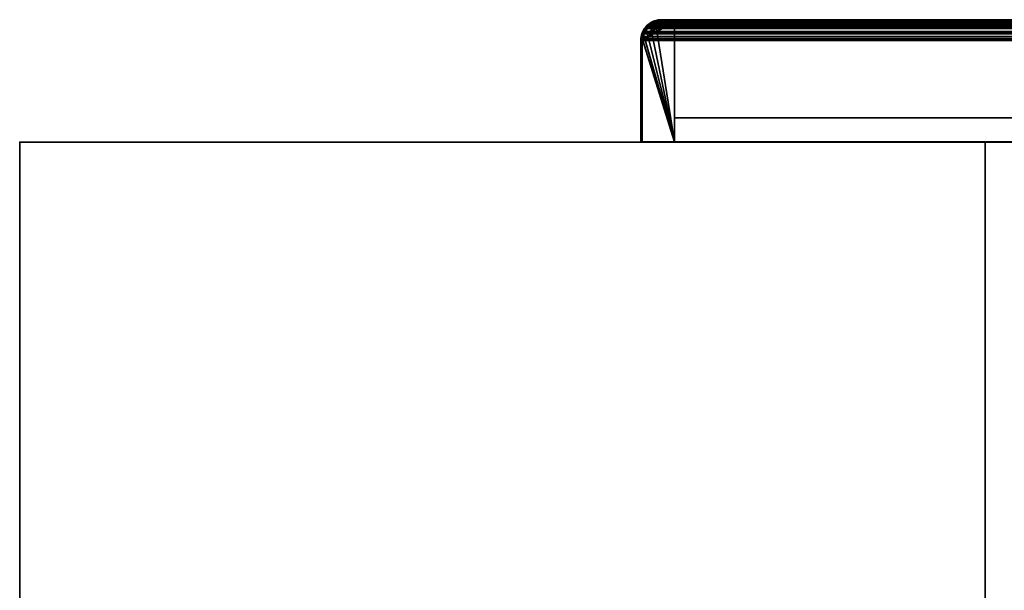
# Model space of a CAD drawing. Header units: millimetres. Extents: x -490 to 6690, y -115 to 152.
# Tile 742 of 1056: x 3856 to 4009, y 64 to 152. Entities that reach past the tile are written whole.
import ezdxf

# ---------------------------------------------------------------- set-up
doc = ezdxf.new("R2010")
doc.units = ezdxf.units.MM
doc.layers.add('152', color=253, linetype='Continuous')

# ---------------------------------------------------------------- blocks, each defined once
blk = doc.blocks.new('UG_SURFACE_004')
at = {"layer": '152', "color": 252, "linetype": 'Continuous', "lineweight": 35}
for points in [[(3856, -6.2, -7.5), (3856, 133.2, -7.5), (4006, 133.2, -7.5), (4006, -6.2, -7.5)], [(3856, 133.2, 2202.5), (5144, 133.2, 2202.5), (4994, 133.2, 2052.5), (4006, 133.2, 2052.5)], [(4006, 133.2, 2052.5), (4006, 133.2, -7.5), (3856, 133.2, -7.5), (3856, 133.2, 2202.5)], [(3856, -6.2, 2202.5), (3856, 133.2, 2202.5), (3856, 133.2, -7.5), (3856, -6.2, -7.5)], [(5144, -6.2, 2202.5), (5144, 133.2, 2202.5), (3856, 133.2, 2202.5), (3856, -6.2, 2202.5)], [(4006, -6.2, 2052.5), (4006, 133.2, 2052.5), (4994, 133.2, 2052.5), (4994, -6.2, 2052.5)], [(4006, -6.2, -7.5), (4006, 133.2, -7.5), (4006, 133.2, 2052.5), (4006, -6.2, 2052.5)]]:
    blk.add_3dface(points, dxfattribs=at)
blk = doc.blocks.new('UG_SURFACE_312')
at = {"layer": '152', "color": 14, "linetype": 'Continuous', "lineweight": 35}
for points in [[(3957.75, 152, -7.5), (3957.75, 133.25, -7.5), (3952.75, 133.25, -7.5), (3952.75, 149, -7.5)], [(3952.75, 149, -7.5), (3952.79, 149.18, -7.5), (3957.75, 152, -7.5)], [(3952.79, 149.18, -7.5), (3952.94, 149.97, -7.5), (3957.75, 152, -7.5)], [(3957.75, 152, -7.5), (3952.94, 149.97, -7.5), (3952.98, 150.15, -7.5), (3953.38, 150.75, -7.5)], [(3954.8, 151.81, -7.5), (3955.75, 152, -7.5), (3957.75, 152, -7.5), (3953.38, 150.75, -7.5)], [(3954, 151.37, -7.5), (3954.6, 151.77, -7.5), (3954.8, 151.81, -7.5), (3953.38, 150.75, -7.5)], [(3957.75, 133.25, 2095.75), (3954.81, 151.75, 2098.69), (3954.27, 151.61, 2099.23), (3953.99, 151.35, 2099.51)], [(3954, 151.37, -7.5), (3953.99, 151.35, 2099.51), (3954.27, 151.61, 2099.23)], [(3954.81, 151.75, 2098.69), (3954.6, 151.77, -7.5), (3954, 151.37, -7.5)], [(3954, 151.37, -7.5), (3954.27, 151.61, 2099.23), (3954.81, 151.75, 2098.69)], [(3954.81, 151.75, 2098.69), (3954.8, 151.81, -7.5), (3954.6, 151.77, -7.5)], [(3954.8, 151.81, -7.5), (3954.81, 151.75, 2098.69), (3955.75, 152, 2097.75)], [(3955.75, 152, 2097.75), (3955.75, 152, -7.5), (3954.8, 151.81, -7.5)], [(3957.75, 133.25, 2095.75), (3957.75, 152, 2095.75), (3955.75, 152, 2097.75), (3954.81, 151.75, 2098.69)], [(3957.75, 152, 2095.75), (3957.75, 152, -7.5), (3955.75, 152, -7.5), (3955.75, 152, 2097.75)], [(3957.75, 133.25, 2095.75), (3957.75, 133.25, -7.5), (3957.75, 152, -7.5), (3957.75, 152, 2095.75)], [(3957.75, 133.25, 2095.75), (3952.93, 149.96, 2100.57), (3952.85, 149.78, 2100.65), (3952.77, 149.18, 2100.73)], [(3952.93, 149.96, 2100.57), (3952.94, 149.97, -7.5), (3952.79, 149.18, -7.5)], [(3952.79, 149.18, -7.5), (3952.85, 149.78, 2100.65), (3952.93, 149.96, 2100.57)], [(3953.35, 150.76, 2100.15), (3953.26, 150.67, 2100.24), (3952.93, 149.96, 2100.57), (3957.75, 133.25, 2095.75)], [(3952.98, 150.15, -7.5), (3952.93, 149.96, 2100.57), (3953.26, 150.67, 2100.24)], [(3952.98, 150.15, -7.5), (3952.94, 149.97, -7.5), (3952.93, 149.96, 2100.57)], [(3952.98, 150.15, -7.5), (3953.26, 150.67, 2100.24), (3953.35, 150.76, 2100.15)], [(3953.35, 150.76, 2100.15), (3953.38, 150.75, -7.5), (3952.98, 150.15, -7.5)], [(3953.99, 151.35, 2099.51), (3953.35, 150.76, 2100.15), (3957.75, 133.25, 2095.75)], [(3953.38, 150.75, -7.5), (3953.35, 150.76, 2100.15), (3953.99, 151.35, 2099.51)], [(3953.38, 150.75, -7.5), (3953.63, 151.12, -7.5), (3954, 151.37, -7.5)], [(3953.99, 151.35, 2099.51), (3953.63, 151.12, -7.5), (3953.38, 150.75, -7.5)], [(3953.99, 151.35, 2099.51), (3954, 151.37, -7.5), (3953.63, 151.12, -7.5)], [(3952.77, 149.18, 2100.73), (3952.75, 149, 2100.75), (3952.75, 133.25, 2100.75), (3957.75, 133.25, 2095.75)], [(3952.75, 149, -7.5), (3952.75, 149, 2100.75), (3952.77, 149.18, 2100.73)], [(3952.77, 149.18, 2100.73), (3952.79, 149.18, -7.5), (3952.75, 149, -7.5)], [(3952.75, 149, -7.5), (3952.75, 133.25, -7.5), (3952.75, 133.25, 2100.75), (3952.75, 149, 2100.75)], [(3952.79, 149.18, -7.5), (3952.77, 149.18, 2100.73), (3952.85, 149.78, 2100.65)], [(3952.75, 133.25, 2100.75), (3952.75, 133.25, -7.5), (3957.75, 133.25, -7.5), (3957.75, 133.25, 2095.75)]]:
    blk.add_3dface(points, dxfattribs=at)
blk = doc.blocks.new('UG_SURFACE_313')
at = {"layer": '152', "color": 7, "linetype": 'Continuous', "lineweight": 35}
for points in [[(3953.45, 151.3, -7.5), (3953.49, 151.22, 2100.01), (3954.15, 151.83, 2099.35)], [(3954.15, 151.83, 2099.35), (3953.91, 151.6, -7.5), (3953.45, 151.3, -7.5)], [(3953.45, 151.3, -7.5), (3953.91, 151.6, -7.5), (3954.05, 151.4, -7.5), (3953.63, 151.12, -7.5)], [(3954.15, 151.83, 2099.35), (3953.49, 151.22, 2100.01), (3953.73, 151.22, 2099.77), (3954.64, 151.77, 2098.86)], [(3954.64, 151.77, 2098.86), (3953.73, 151.22, 2099.77), (3954.05, 151.4, -7.5)], [(3954.51, 152.01, -7.5), (3953.91, 151.6, -7.5), (3954.15, 151.83, 2099.35)], [(3954.57, 151.76, -7.5), (3954.05, 151.4, -7.5), (3953.91, 151.6, -7.5), (3954.51, 152.01, -7.5)], [(3954.05, 151.4, -7.5), (3954.57, 151.76, -7.5), (3954.64, 151.77, 2098.86)], [(3954.51, 152.01, -7.5), (3954.15, 151.83, 2099.35), (3954.56, 151.94, 2098.94)], [(3954.64, 151.77, 2098.86), (3954.56, 151.94, 2098.94), (3954.15, 151.83, 2099.35)], [(3954.56, 151.94, 2098.94), (3954.56, 152.01, -7.5), (3954.51, 152.01, -7.5)], [(3954.64, 151.77, -7.5), (3954.57, 151.76, -7.5), (3954.51, 152.01, -7.5), (3954.56, 152.01, -7.5)], [(3954.77, 152.06, -7.5), (3954.56, 151.94, 2098.94), (3955.75, 152.25, 2097.75)], [(3955.75, 152.25, 2097.75), (3954.56, 151.94, 2098.94), (3954.74, 151.83, 2098.76), (3955.75, 152, 2097.75)], [(3954.77, 152.06, -7.5), (3954.56, 152.01, -7.5), (3954.56, 151.94, 2098.94)], [(3954.56, 152.01, -7.5), (3954.77, 152.06, -7.5), (3954.85, 151.81, -7.5), (3954.64, 151.77, -7.5)], [(3954.64, 151.77, 2098.86), (3954.74, 151.83, 2098.76), (3954.56, 151.94, 2098.94)], [(3954.57, 151.76, -7.5), (3954.64, 151.77, -7.5), (3954.64, 151.77, 2098.86)], [(3954.64, 151.77, -7.5), (3954.85, 151.81, -7.5), (3954.74, 151.83, 2098.76)], [(3954.74, 151.83, 2098.76), (3954.64, 151.77, 2098.86), (3954.64, 151.77, -7.5)], [(3955.75, 152, 2097.75), (3954.74, 151.83, 2098.76), (3954.85, 151.81, -7.5)], [(3955.75, 152.25, 2097.75), (3955.75, 152.25, -7.5), (3954.77, 152.06, -7.5)], [(3955.75, 152, -7.5), (3954.85, 151.81, -7.5), (3954.77, 152.06, -7.5), (3955.75, 152.25, -7.5)], [(3954.85, 151.81, -7.5), (3955.75, 152, -7.5), (3955.75, 152, 2097.75)], [(4029.75, 152.25, 2023.75), (4029.75, 152.25, -7.5), (3955.75, 152.25, -7.5), (3955.75, 152.25, 2097.75)], [(3955.75, 152.25, -7.5), (4029.75, 152.25, -7.5), (4029.75, 152, -7.5), (3955.75, 152, -7.5)], [(4029.75, 152.25, 2023.75), (3955.75, 152.25, 2097.75), (3955.75, 152, 2097.75), (4029.75, 152, 2023.75)], [(4029.75, 152, 2023.75), (3955.75, 152, 2097.75), (3955.75, 152, -7.5), (4029.75, 152, -7.5)], [(4030.86, 152.04, -7.5), (4029.75, 152.25, 2023.75), (4030.94, 151.95, 2022.56)], [(4030.86, 152.04, -7.5), (4029.93, 152.22, -7.5), (4029.75, 152.25, 2023.75)], [(4029.93, 152.22, -7.5), (4029.75, 152.25, -7.5), (4029.75, 152.25, 2023.75)], [(4029.91, 151.97, -7.5), (4029.75, 152, -7.5), (4029.75, 152.25, -7.5), (4029.93, 152.22, -7.5)], [(4029.75, 152, 2023.75), (4030.76, 151.83, 2022.74), (4030.94, 151.95, 2022.56), (4029.75, 152.25, 2023.75)], [(4029.75, 152, -7.5), (4029.91, 151.97, -7.5), (4030.85, 151.77, 2022.65)], [(4030.85, 151.77, 2022.65), (4030.76, 151.83, 2022.74), (4029.75, 152, -7.5)], [(4030.76, 151.83, 2022.74), (4029.75, 152, 2023.75), (4029.75, 152, -7.5)], [(4030.78, 151.8, -7.5), (4029.91, 151.97, -7.5), (4029.93, 152.22, -7.5), (4030.86, 152.04, -7.5)], [(4030.85, 151.77, 2022.65), (4029.91, 151.97, -7.5), (4030.78, 151.8, -7.5)], [(4030.94, 151.95, 2022.56), (4030.76, 151.83, 2022.74), (4030.85, 151.77, 2022.65)], [(4030.85, 151.79, -7.5), (4030.78, 151.8, -7.5), (4030.86, 152.04, -7.5), (4030.94, 152.03, -7.5)], [(4030.78, 151.8, -7.5), (4030.85, 151.79, -7.5), (4030.85, 151.77, 2022.65)], [(4030.85, 151.79, -7.5), (4030.94, 152.03, -7.5), (4030.95, 152.02, -7.5)], [(4030.95, 152.02, -7.5), (4031.69, 151.53, -7.5), (4031.55, 151.33, -7.5), (4030.85, 151.79, -7.5)], [(4030.85, 151.79, -7.5), (4030.85, 151.79, -7.5), (4030.95, 152.02, -7.5)], [(4031.31, 151.85, 2022.19), (4030.94, 151.95, 2022.56), (4030.85, 151.77, 2022.65)], [(4030.85, 151.77, 2022.65), (4031.77, 151.22, 2021.73), (4032.02, 151.23, 2021.48), (4031.31, 151.85, 2022.19)], [(4030.85, 151.79, -7.5), (4031.55, 151.33, -7.5), (4031.86, 151.1, 2021.64)], [(4031.86, 151.1, 2021.64), (4031.77, 151.22, 2021.73), (4030.85, 151.79, -7.5)], [(4030.85, 151.79, -7.5), (4030.85, 151.79, -7.5), (4030.85, 151.77, 2022.65)], [(4031.77, 151.22, 2021.73), (4030.85, 151.77, 2022.65), (4030.85, 151.79, -7.5)], [(4030.94, 151.95, 2022.56), (4030.94, 152.03, -7.5), (4030.86, 152.04, -7.5)], [(4030.94, 151.95, 2022.56), (4030.95, 152.02, -7.5), (4030.94, 152.03, -7.5)], [(4031.69, 151.53, -7.5), (4030.95, 152.02, -7.5), (4030.94, 151.95, 2022.56)], [(4031.69, 151.53, -7.5), (4030.94, 151.95, 2022.56), (4031.31, 151.85, 2022.19)], [(4031.31, 151.85, 2022.19), (4032.05, 151.3, -7.5), (4031.69, 151.53, -7.5)], [(4031.31, 151.85, 2022.19), (4032.02, 151.23, 2021.48), (4032.05, 151.3, -7.5)], [(4031.87, 151.12, -7.5), (4031.55, 151.33, -7.5), (4031.69, 151.53, -7.5), (4032.05, 151.3, -7.5)], [(3952.5, 149, 2101), (3952.72, 150.19, -7.5), (3952.71, 150.11, -7.5)], [(3952.72, 150.19, -7.5), (3952.5, 149, 2101), (3952.61, 149.85, 2100.89)], [(3952.71, 150.11, -7.5), (3952.53, 149.18, -7.5), (3952.5, 149, 2101)], [(3952.95, 150.03, -7.5), (3952.78, 149.16, -7.5), (3952.53, 149.18, -7.5), (3952.71, 150.11, -7.5)], [(3952.72, 150.19, -7.5), (3952.61, 149.85, 2100.89), (3952.76, 150.17, 2100.74)], [(3952.76, 150.17, 2100.74), (3952.61, 149.85, 2100.89), (3952.85, 149.79, 2100.65), (3952.97, 150.07, 2100.53)], [(3952.71, 150.11, -7.5), (3952.72, 150.19, -7.5), (3952.96, 150.1, -7.5), (3952.96, 150.08, -7.5)], [(3952.96, 150.08, -7.5), (3952.95, 150.03, -7.5), (3952.71, 150.11, -7.5)], [(3952.76, 150.17, 2100.74), (3952.73, 150.2, -7.5), (3952.72, 150.19, -7.5)], [(3952.96, 150.1, -7.5), (3952.72, 150.19, -7.5), (3952.73, 150.2, -7.5)], [(3953.05, 150.81, 2100.45), (3953.22, 150.95, -7.5), (3952.73, 150.2, -7.5)], [(3952.73, 150.2, -7.5), (3953.22, 150.95, -7.5), (3953.42, 150.8, -7.5), (3952.96, 150.1, -7.5)], [(3952.73, 150.2, -7.5), (3952.76, 150.17, 2100.74), (3953.05, 150.81, 2100.45)], [(3952.75, 149, -7.5), (3952.78, 149.16, -7.5), (3952.97, 150.07, 2100.53)], [(3952.97, 150.07, 2100.53), (3952.85, 149.79, 2100.65), (3952.75, 149, -7.5)], [(3952.97, 150.07, 2100.53), (3953.14, 150.47, 2100.36), (3953.05, 150.81, 2100.45), (3952.76, 150.17, 2100.74)], [(3952.97, 150.07, 2100.53), (3952.78, 149.16, -7.5), (3952.95, 150.03, -7.5)], [(3952.95, 150.03, -7.5), (3952.96, 150.08, -7.5), (3952.97, 150.07, 2100.53)], [(3953.63, 151.09, 2099.87), (3952.96, 150.1, -7.5), (3953.42, 150.8, -7.5)], [(3952.96, 150.08, -7.5), (3952.96, 150.1, -7.5), (3953.63, 151.09, 2099.87)], [(3953.63, 151.09, 2099.87), (3953.14, 150.47, 2100.36), (3952.96, 150.08, -7.5)], [(3953.14, 150.47, 2100.36), (3952.97, 150.07, 2100.53), (3952.96, 150.08, -7.5)], [(3953.22, 150.95, -7.5), (3953.05, 150.81, 2100.45), (3953.49, 151.22, 2100.01)], [(3953.49, 151.22, 2100.01), (3953.05, 150.81, 2100.45), (3953.14, 150.47, 2100.36), (3953.63, 151.09, 2099.87)], [(3953.49, 151.22, 2100.01), (3953.45, 151.3, -7.5), (3953.22, 150.95, -7.5)], [(3953.62, 151.11, -7.5), (3953.42, 150.8, -7.5), (3953.22, 150.95, -7.5), (3953.45, 151.3, -7.5)], [(3953.42, 150.8, -7.5), (3953.62, 151.11, -7.5), (3953.63, 151.09, 2099.87)], [(3953.45, 151.3, -7.5), (3953.63, 151.12, -7.5), (3953.62, 151.11, -7.5)], [(3953.63, 151.09, 2099.87), (3953.73, 151.22, 2099.77), (3953.49, 151.22, 2100.01)], [(3953.62, 151.11, -7.5), (3953.63, 151.12, -7.5), (3953.73, 151.22, 2099.77)], [(3953.73, 151.22, 2099.77), (3953.63, 151.09, 2099.87), (3953.62, 151.11, -7.5)], [(3953.63, 151.12, -7.5), (3954.05, 151.4, -7.5), (3953.73, 151.22, 2099.77)], [(4031.55, 151.33, -7.5), (4031.87, 151.12, -7.5), (4031.86, 151.1, 2021.64)], [(4032.02, 151.23, 2021.48), (4031.77, 151.22, 2021.73), (4031.86, 151.1, 2021.64)], [(4031.86, 151.1, 2021.64), (4032.36, 150.47, 2021.14), (4032.35, 150.95, 2021.15), (4032.02, 151.23, 2021.48)], [(4032.36, 150.47, 2021.14), (4031.86, 151.1, 2021.64), (4031.87, 151.12, -7.5)], [(4032.05, 151.3, -7.5), (4032.35, 150.84, -7.5), (4032.15, 150.7, -7.5), (4031.87, 151.12, -7.5)], [(4031.87, 151.12, -7.5), (4032.15, 150.7, -7.5), (4032.52, 150.09, 2020.98)], [(4032.52, 150.09, 2020.98), (4032.36, 150.47, 2021.14), (4031.87, 151.12, -7.5)], [(4032.35, 150.84, -7.5), (4032.05, 151.3, -7.5), (4032.02, 151.23, 2021.48)], [(4032.02, 151.23, 2021.48), (4032.76, 150.24, -7.5), (4032.35, 150.84, -7.5)], [(4032.76, 150.24, -7.5), (4032.02, 151.23, 2021.48), (4032.35, 150.95, 2021.15)], [(4032.51, 150.18, -7.5), (4032.15, 150.7, -7.5), (4032.35, 150.84, -7.5), (4032.76, 150.24, -7.5)], [(4032.15, 150.7, -7.5), (4032.51, 150.18, -7.5), (4032.52, 150.09, 2020.98)], [(4032.35, 150.95, 2021.15), (4032.76, 150.19, -7.5), (4032.76, 150.24, -7.5)], [(4032.35, 150.95, 2021.15), (4032.75, 150.18, 2020.75), (4032.76, 150.19, -7.5)], [(4032.75, 150.18, 2020.75), (4032.35, 150.95, 2021.15), (4032.36, 150.47, 2021.14), (4032.52, 150.09, 2020.98)], [(4032.52, 150.1, -7.5), (4032.51, 150.18, -7.5), (4032.76, 150.24, -7.5), (4032.76, 150.19, -7.5)], [(4032.51, 150.18, -7.5), (4032.52, 150.1, -7.5), (4032.52, 150.09, 2020.98)], [(4032.76, 150.19, -7.5), (4032.81, 149.98, -7.5), (4032.56, 149.9, -7.5), (4032.52, 150.1, -7.5)], [(4032.52, 150.09, 2020.98), (4032.65, 149.79, 2020.85), (4032.84, 150.01, 2020.66), (4032.75, 150.18, 2020.75)], [(4032.52, 150.1, -7.5), (4032.56, 149.9, -7.5), (4032.75, 149, 2020.75)], [(4032.75, 149, 2020.75), (4032.65, 149.79, 2020.85), (4032.52, 150.1, -7.5)], [(4032.65, 149.79, 2020.85), (4032.52, 150.09, 2020.98), (4032.52, 150.1, -7.5)], [(4032.75, 149, -7.5), (4032.56, 149.9, -7.5), (4032.81, 149.98, -7.5), (4033, 149, -7.5)], [(4033, 149, 2020.5), (4032.84, 150.01, 2020.66), (4032.65, 149.79, 2020.85), (4032.75, 149, 2020.75)], [(4032.81, 149.98, -7.5), (4032.76, 150.19, -7.5), (4032.75, 150.18, 2020.75)], [(4032.81, 149.98, -7.5), (4032.75, 150.18, 2020.75), (4032.84, 150.01, 2020.66)], [(4032.84, 150.01, 2020.66), (4033, 149, -7.5), (4032.81, 149.98, -7.5)], [(4032.84, 150.01, 2020.66), (4033, 149, 2020.5), (4033, 149, -7.5)], [(3952.75, 149, 2100.75), (3952.85, 149.79, 2100.65), (3952.61, 149.85, 2100.89), (3952.5, 149, 2101)], [(3952.53, 149.18, -7.5), (3952.5, 149, -7.5), (3952.5, 149, 2101)], [(3952.78, 149.16, -7.5), (3952.75, 149, -7.5), (3952.5, 149, -7.5), (3952.53, 149.18, -7.5)], [(3952.5, 149, -7.5), (3952.5, 133.25, -7.5), (3952.5, 133.25, 2101), (3952.5, 149, 2101)], [(3952.5, 149, 2101), (3952.5, 133.25, 2101), (3952.75, 133.25, 2100.75), (3952.75, 149, 2100.75)], [(3952.5, 133.25, -7.5), (3952.5, 149, -7.5), (3952.75, 149, -7.5), (3952.75, 133.25, -7.5)], [(3952.85, 149.79, 2100.65), (3952.75, 149, 2100.75), (3952.75, 149, -7.5)], [(3952.75, 149, 2100.75), (3952.75, 133.25, 2100.75), (3952.75, 133.25, -7.5), (3952.75, 149, -7.5)], [(4032.56, 149.9, -7.5), (4032.75, 149, -7.5), (4032.75, 149, 2020.75)], [(4033, 149, -7.5), (4033, 111, -7.5), (4032.75, 111, -7.5), (4032.75, 149, -7.5)], [(4032.75, 111, 2020.75), (4032.75, 149, 2020.75), (4032.75, 149, -7.5), (4032.75, 111, -7.5)], [(4032.75, 149, 2020.75), (4032.75, 111, 2020.75), (4033, 111, 2020.5), (4033, 149, 2020.5)], [(4033, 111, -7.5), (4033, 149, -7.5), (4033, 149, 2020.5), (4033, 111, 2020.5)], [(3952.5, 133.25, 2101), (3952.5, 133.25, -7.5), (3952.75, 133.25, -7.5), (3952.75, 133.25, 2100.75)], [(4032.75, 111, 2020.75), (4032.75, 111, -7.5), (4033, 111, -7.5), (4033, 111, 2020.5)]]:
    blk.add_3dface(points, dxfattribs=at)
blk = doc.blocks.new('UG_SURFACE_314')
at = {"layer": '152', "color": 41, "linetype": 'Continuous', "lineweight": 35}
for points in [[(3957.75, 137, -7.5), (3957.75, 152, -7.5), (4027.75, 152, -7.5), (4027.75, 137, -7.5)], [(3957.75, 152, -7.5), (3957.75, 137, -7.5), (3957.75, 137, 2095.75), (3957.75, 152, 2095.75)], [(4027.75, 152, 2025.75), (4027.75, 152, -7.5), (3957.75, 152, -7.5), (3957.75, 152, 2095.75)], [(4027.75, 137, 2025.75), (4027.75, 152, 2025.75), (3957.75, 152, 2095.75), (3957.75, 137, 2095.75)], [(4027.75, 137, -7.5), (4027.75, 152, -7.5), (4027.75, 152, 2025.75), (4027.75, 137, 2025.75)], [(3957.75, 137, 2095.75), (3957.75, 137, -7.5), (4027.75, 137, -7.5), (4027.75, 137, 2025.75)]]:
    blk.add_3dface(points, dxfattribs=at)
blk = doc.blocks.new('UG_SURFACE_316')
at = {"layer": '152', "color": 7, "linetype": 'Continuous', "lineweight": 35}
for points in [[(3954.39, 151.67, 2099.11), (3953.63, 151.1, 2099.87), (3953.36, 151.2, 2100.14), (3953.96, 151.66, 2099.54)], [(5046.04, 151.64, 2099.54), (3953.96, 151.66, 2099.54), (3953.36, 151.2, 2100.14)], [(3953.36, 151.2, 2100.14), (5046.44, 151.4, 2099.94), (5046.04, 151.64, 2099.54)], [(5046.36, 151.1, 2099.86), (3953.63, 151.1, 2099.87), (3954.39, 151.67, 2099.11)], [(3953.96, 151.66, 2099.54), (5046.04, 151.64, 2099.54), (5045.34, 152.06, 2098.84)], [(3954.28, 151.9, 2099.22), (3953.96, 151.66, 2099.54), (5045.34, 152.06, 2098.84)], [(3953.96, 151.66, 2099.54), (3954.28, 151.9, 2099.22), (3954.39, 151.67, 2099.11)], [(3954.28, 151.9, 2099.22), (5045.34, 152.06, 2098.84), (5045.19, 152.09, 2098.69)], [(5045.19, 152.09, 2098.69), (3954.82, 152.03, 2098.68), (3954.28, 151.9, 2099.22)], [(3954.65, 151.74, 2098.85), (3954.39, 151.67, 2099.11), (3954.28, 151.9, 2099.22), (3954.82, 152.03, 2098.68)], [(5046.27, 151.22, 2099.77), (3954.39, 151.67, 2099.11), (3954.65, 151.74, 2098.85)], [(5046.27, 151.22, 2099.77), (5046.36, 151.1, 2099.86), (3954.39, 151.67, 2099.11)], [(3954.82, 152.03, 2098.68), (3955.75, 152.25, 2097.75), (3955.75, 152, 2097.75), (3954.65, 151.74, 2098.85)], [(3954.65, 151.74, 2098.85), (3955.75, 152, 2097.75), (5044.25, 152, 2097.75)], [(5044.25, 152, 2097.75), (5045.26, 151.83, 2098.76), (3954.65, 151.74, 2098.85)], [(5045.26, 151.83, 2098.76), (5045.35, 151.77, 2098.85), (3954.65, 151.74, 2098.85)], [(3954.65, 151.74, 2098.85), (5045.35, 151.77, 2098.85), (5046.27, 151.22, 2099.77)], [(3954.82, 152.03, 2098.68), (5045.19, 152.09, 2098.69), (5044.25, 152.25, 2097.75)], [(5044.25, 152.25, 2097.75), (3955.75, 152.25, 2097.75), (3954.82, 152.03, 2098.68)], [(5044.25, 152.25, 2097.75), (4970.25, 152.25, 2023.75), (4029.75, 152.25, 2023.75), (3955.75, 152.25, 2097.75)], [(4029.75, 152, 2023.75), (3955.75, 152, 2097.75), (3955.75, 152.25, 2097.75), (4029.75, 152.25, 2023.75)], [(5044.25, 152, 2097.75), (3955.75, 152, 2097.75), (4029.75, 152, 2023.75), (4970.25, 152, 2023.75)], [(3952.98, 150.09, 2100.52), (3952.8, 149.57, 2100.7), (3952.56, 149.62, 2100.94), (3952.74, 150.16, 2100.76)], [(3952.56, 149.62, 2100.94), (5047.39, 149.85, 2100.89), (5047.26, 150.16, 2100.76)], [(5047.26, 150.16, 2100.76), (3952.74, 150.16, 2100.76), (3952.56, 149.62, 2100.94)], [(3952.74, 150.16, 2100.76), (5047.26, 150.16, 2100.76), (5047.08, 150.6, 2100.58)], [(3952.82, 150.41, 2100.68), (3952.74, 150.16, 2100.76), (5047.08, 150.6, 2100.58)], [(3952.74, 150.16, 2100.76), (3952.82, 150.41, 2100.68), (3953.05, 150.3, 2100.45), (3952.98, 150.09, 2100.52)], [(3952.8, 149.57, 2100.7), (3952.98, 150.09, 2100.52), (5047.02, 150.09, 2100.52)], [(5047.02, 150.09, 2100.52), (5047.15, 149.79, 2100.65), (3952.8, 149.57, 2100.7)], [(3953.54, 151.03, 2099.96), (3953.05, 150.3, 2100.45), (3952.82, 150.41, 2100.68), (3953.23, 151.01, 2100.27)], [(5046.77, 150.99, 2100.27), (3953.23, 151.01, 2100.27), (3952.82, 150.41, 2100.68)], [(3952.82, 150.41, 2100.68), (5047.08, 150.6, 2100.58), (5046.77, 150.99, 2100.27)], [(5046.86, 150.47, 2100.36), (3952.98, 150.09, 2100.52), (3953.05, 150.3, 2100.45)], [(5046.86, 150.47, 2100.36), (5047.02, 150.09, 2100.52), (3952.98, 150.09, 2100.52)], [(3953.05, 150.3, 2100.45), (3953.54, 151.03, 2099.96), (5046.86, 150.47, 2100.36)], [(3953.23, 151.01, 2100.27), (3953.36, 151.2, 2100.14), (3953.54, 151.03, 2099.96)], [(3953.36, 151.2, 2100.14), (3953.23, 151.01, 2100.27), (5046.77, 150.99, 2100.27)], [(3953.36, 151.2, 2100.14), (5046.77, 150.99, 2100.27), (5046.44, 151.4, 2099.94)], [(3953.63, 151.1, 2099.87), (3953.54, 151.03, 2099.96), (3953.36, 151.2, 2100.14)], [(5046.86, 150.47, 2100.36), (3953.54, 151.03, 2099.96), (3953.63, 151.1, 2099.87)], [(3953.63, 151.1, 2099.87), (5046.36, 151.1, 2099.86), (5046.86, 150.47, 2100.36)], [(3952.75, 149, 2100.75), (3952.5, 149, 2101), (3952.52, 149.26, 2100.98)], [(5047.47, 149.25, 2100.97), (3952.52, 149.26, 2100.98), (3952.5, 149, 2101)], [(3952.5, 149, 2101), (5047.5, 149, 2101), (5047.47, 149.25, 2100.97)], [(3952.75, 149, 2100.75), (3952.75, 133.25, 2100.75), (3952.5, 133.25, 2101), (3952.5, 149, 2101)], [(3952.5, 149, 2101), (3952.5, 133.25, 2101), (5047.5, 133.25, 2101), (5047.5, 149, 2101)], [(3952.52, 149.26, 2100.98), (3952.56, 149.62, 2100.94), (3952.8, 149.57, 2100.7), (3952.75, 149, 2100.75)], [(3952.56, 149.62, 2100.94), (3952.52, 149.26, 2100.98), (5047.47, 149.25, 2100.97)], [(3952.56, 149.62, 2100.94), (5047.47, 149.25, 2100.97), (5047.39, 149.85, 2100.89)], [(5047.25, 149, 2100.75), (3952.75, 149, 2100.75), (3952.8, 149.57, 2100.7)], [(5047.25, 149, 2100.75), (5047.25, 133.25, 2100.75), (3952.75, 133.25, 2100.75), (3952.75, 149, 2100.75)], [(5047.15, 149.79, 2100.65), (5047.25, 149, 2100.75), (3952.8, 149.57, 2100.7)], [(5047.25, 133.25, 2100.75), (5047.5, 133.25, 2101), (3952.5, 133.25, 2101), (3952.75, 133.25, 2100.75)]]:
    blk.add_3dface(points, dxfattribs=at)
blk = doc.blocks.new('UG_SURFACE_318')
at = {"layer": '152', "color": 14, "linetype": 'Continuous', "lineweight": 35}
for points in [[(3957.75, 152, 2095.75), (3957.75, 133.25, 2095.75), (3952.75, 133.25, 2100.75), (3952.75, 149, 2100.75)], [(3952.75, 149, 2100.75), (3952.77, 149.24, 2100.73), (3957.75, 152, 2095.75)], [(3952.77, 149.24, 2100.73), (3952.8, 149.57, 2100.7), (3952.97, 150.07, 2100.53), (3957.75, 152, 2095.75)], [(3957.75, 152, 2095.75), (3952.97, 150.07, 2100.53), (3953.05, 150.3, 2100.45), (3953.42, 150.86, 2100.08)], [(3957.75, 152, 2095.75), (3953.42, 150.86, 2100.08), (3953.54, 151.03, 2099.96), (3954.1, 151.45, 2099.4)], [(3954.89, 151.79, 2098.61), (3955.75, 152, 2097.75), (3957.75, 152, 2095.75), (3954.1, 151.45, 2099.4)], [(3954.1, 151.45, 2099.4), (5045.9, 151.44, 2099.4), (5045.26, 151.83, 2098.76)], [(3954.39, 151.67, 2099.11), (3954.1, 151.45, 2099.4), (5045.26, 151.83, 2098.76)], [(3954.1, 151.45, 2099.4), (3954.39, 151.67, 2099.11), (3954.89, 151.79, 2098.61)], [(3954.39, 151.67, 2099.11), (5045.26, 151.83, 2098.76), (5045.11, 151.85, 2098.61)], [(5045.11, 151.85, 2098.61), (3954.89, 151.79, 2098.61), (3954.39, 151.67, 2099.11)], [(3954.89, 151.79, 2098.61), (5045.11, 151.85, 2098.61), (5044.25, 152, 2097.75)], [(5044.25, 152, 2097.75), (3955.75, 152, 2097.75), (3954.89, 151.79, 2098.61)], [(5044.25, 152, 2097.75), (5042.25, 152, 2095.75), (3957.75, 152, 2095.75), (3955.75, 152, 2097.75)], [(5042.25, 133.25, 2095.75), (3957.75, 133.25, 2095.75), (3957.75, 152, 2095.75), (5042.25, 152, 2095.75)], [(3952.8, 149.57, 2100.7), (5047.15, 149.79, 2100.65), (5047.03, 150.07, 2100.53)], [(5047.03, 150.07, 2100.53), (3952.97, 150.07, 2100.53), (3952.8, 149.57, 2100.7)], [(3952.97, 150.07, 2100.53), (5047.03, 150.07, 2100.53), (5046.86, 150.47, 2100.36)], [(3953.05, 150.3, 2100.45), (3952.97, 150.07, 2100.53), (5046.86, 150.47, 2100.36)], [(5046.57, 150.84, 2100.07), (3953.42, 150.86, 2100.08), (3953.05, 150.3, 2100.45)], [(3953.05, 150.3, 2100.45), (5046.86, 150.47, 2100.36), (5046.57, 150.84, 2100.07)], [(3953.54, 151.03, 2099.96), (3953.42, 150.86, 2100.08), (5046.57, 150.84, 2100.07)], [(5045.9, 151.44, 2099.4), (3954.1, 151.45, 2099.4), (3953.54, 151.03, 2099.96)], [(3953.54, 151.03, 2099.96), (5046.27, 151.22, 2099.77), (5045.9, 151.44, 2099.4)], [(3953.54, 151.03, 2099.96), (5046.57, 150.84, 2100.07), (5046.27, 151.22, 2099.77)], [(5047.22, 149.23, 2100.72), (3952.77, 149.24, 2100.73), (3952.75, 149, 2100.75)], [(3952.75, 149, 2100.75), (5047.25, 149, 2100.75), (5047.22, 149.23, 2100.72)], [(3952.75, 149, 2100.75), (3952.75, 133.25, 2100.75), (5047.25, 133.25, 2100.75), (5047.25, 149, 2100.75)], [(3952.8, 149.57, 2100.7), (3952.77, 149.24, 2100.73), (5047.22, 149.23, 2100.72)], [(3952.8, 149.57, 2100.7), (5047.22, 149.23, 2100.72), (5047.15, 149.79, 2100.65)], [(5042.25, 133.25, 2095.75), (5047.25, 133.25, 2100.75), (3952.75, 133.25, 2100.75), (3957.75, 133.25, 2095.75)]]:
    blk.add_3dface(points, dxfattribs=at)
blk = doc.blocks.new('UG_SURFACE_319')
at = {"layer": '152', "color": 41, "linetype": 'Continuous', "lineweight": 35}
for points in [[(3957.75, 137, 2095.75), (3957.75, 152, 2095.75), (4027.75, 152, 2025.75), (4027.75, 137, 2025.75)], [(3957.75, 152, 2095.75), (3957.75, 137, 2095.75), (5042.25, 137, 2095.75), (5042.25, 152, 2095.75)], [(5042.25, 152, 2095.75), (4972.25, 152, 2025.75), (4027.75, 152, 2025.75), (3957.75, 152, 2095.75)], [(4972.25, 137, 2025.75), (5042.25, 137, 2095.75), (3957.75, 137, 2095.75), (4027.75, 137, 2025.75)]]:
    blk.add_3dface(points, dxfattribs=at)

msp = doc.modelspace()

# ---------------------------------------------------------------- linework, layer by layer
at = {"layer": '152', "linetype": 'Continuous', "lineweight": -3}
for p, q in [((3955.75, 152.25, -7.5), (4029.75, 152.25, -7.5)), ((3955.75, 152.25, -7.5), (3955.75, 152.25, 2097.75)), ((3955.75, 152.25, 2097.75), (5044.25, 152.25, 2097.75)), ((4029.75, 152.25, 2023.75), (3955.75, 152.25, 2097.75)), ((3955.75, 152.25, 2097.75), (4029.75, 152.25, 2023.75)), ((4029.75, 152, 2023.75), (3955.75, 152, 2097.75)), ((3955.75, 152, -7.5), (3957.75, 152, -7.5)), ((3957.75, 152, 2095.75), (3955.75, 152, 2097.75)), ((3955.75, 152, -7.5), (3955.75, 152, 2097.75)), ((3955.75, 152, 2097.75), (4029.75, 152, 2023.75)), ((3955.75, 152, -7.5), (4029.75, 152, -7.5)), ((3955.75, 152, 2097.75), (3957.75, 152, 2095.75)), ((3955.75, 152, 2097.75), (5044.25, 152, 2097.75)), ((3957.75, 152, 2095.75), (3957.75, 133.25, 2095.75)), ((3957.75, 152, 2095.75), (3957.75, 133.25, 2095.75)), ((3957.75, 152, -7.5), (3957.75, 152, 2095.75)), ((3957.75, 152, 2095.75), (5042.25, 152, 2095.75)), ((3957.75, 152, -7.5), (3957.75, 152, 2095.75)), ((4027.75, 152, 2025.75), (3957.75, 152, 2095.75)), ((3957.75, 152, 2095.75), (5042.25, 152, 2095.75)), ((3957.75, 152, -7.5), (4027.75, 152, -7.5)), ((3957.75, 152, 2095.75), (4027.75, 152, 2025.75)), ((3957.75, 137, -7.5), (3957.75, 152, -7.5)), ((3957.75, 152, 2095.75), (3957.75, 137, 2095.75)), ((3957.75, 137, 2095.75), (3957.75, 152, 2095.75)), ((3957.75, 152, -7.5), (3957.75, 133.25, -7.5)), ((3952.5, 149, 2101), (3952.5, 133.25, 2101)), ((3952.5, 149, -7.5), (3952.5, 149, 2101)), ((3952.5, 133.25, 2101), (3952.5, 149, 2101)), ((3952.5, 149, 2101), (5047.5, 149, 2101)), ((3952.5, 133.25, -7.5), (3952.5, 149, -7.5)), ((3952.75, 133.25, 2100.75), (3952.75, 149, 2100.75)), ((3952.75, 149, 2100.75), (5047.25, 149, 2100.75)), ((3952.75, 149, -7.5), (3952.75, 149, 2100.75)), ((3952.75, 133.25, 2100.75), (3952.75, 149, 2100.75)), ((3952.75, 133.25, 2100.75), (3952.75, 149, 2100.75)), ((3952.75, 133.25, -7.5), (3952.75, 149, -7.5)), ((3952.75, 133.25, -7.5), (3952.75, 149, -7.5)), ((3952.75, 149, 2100.75), (5047.25, 149, 2100.75)), ((3952.75, 149, -7.5), (3952.75, 149, 2100.75)), ((3952.75, 149, 2100.75), (3952.75, 133.25, 2100.75)), ((3957.75, 137, 2095.75), (4027.75, 137, 2025.75)), ((3957.75, 137, 2095.75), (5042.25, 137, 2095.75)), ((3957.75, 137, -7.5), (3957.75, 137, 2095.75)), ((4027.75, 137, 2025.75), (3957.75, 137, 2095.75)), ((4027.75, 137, -7.5), (3957.75, 137, -7.5)), ((3856, -6.2, 2202.5), (3856, 133.2, 2202.5)), ((3856, 133.2, 2202.5), (5144, 133.2, 2202.5)), ((3856, 133.2, -7.5), (3856, 133.2, 2202.5)), ((3856, 133.2, -7.5), (3856, -6.2, -7.5)), ((3856, 133.2, -7.5), (4006, 133.2, -7.5)), ((3952.75, 133.25, -7.5), (3952.5, 133.25, -7.5)), ((3952.75, 133.25, 2100.75), (3952.5, 133.25, 2101)), ((3952.5, 133.25, 2101), (5047.5, 133.25, 2101)), ((3952.5, 133.25, -7.5), (3952.5, 133.25, 2101)), ((3952.5, 133.25, 2101), (3952.75, 133.25, 2100.75)), ((3957.75, 133.25, -7.5), (3952.75, 133.25, -7.5)), ((3957.75, 133.25, 2095.75), (3952.75, 133.25, 2100.75)), ((3952.75, 133.25, 2100.75), (5047.25, 133.25, 2100.75)), ((3952.75, 133.25, 2100.75), (5047.25, 133.25, 2100.75)), ((3952.75, 133.25, -7.5), (3952.75, 133.25, 2100.75)), ((3952.75, 133.25, -7.5), (3952.75, 133.25, 2100.75)), ((3952.75, 133.25, 2100.75), (3957.75, 133.25, 2095.75)), ((3957.75, 133.25, -7.5), (3957.75, 133.25, 2095.75)), ((3957.75, 133.25, 2095.75), (5042.25, 133.25, 2095.75)), ((4006, -6.2, 2052.5), (4006, 133.2, 2052.5)), ((4006, 133.2, 2052.5), (4006, 133.2, -7.5)), ((4006, 133.2, -7.5), (4006, -6.2, -7.5)), ((4994, 133.2, 2052.5), (4006, 133.2, 2052.5))]:
    msp.add_line(p, q, dxfattribs=at)
msp.add_arc((3955.75, 149, -7.5), 3, 90, 180, dxfattribs=at)
for points, knots in [([(3955.75, 152.25, 2097.75), (3955.01, 152.25, 2098.49), (3954.28, 152.01, 2099.22), (3953.34, 151.22, 2100.16), (3953.06, 150.88, 2100.44), (3952.63, 150.03, 2100.87), (3952.5, 149.52, 2101), (3952.5, 149, 2101)], [0, 0, 0, 0, 0.5, 0.5, 0.75, 0.75, 1, 1, 1, 1]), ([(3955.75, 152, -7.5), (3954.96, 152, -7.5), (3954.18, 151.68, -7.5), (3953.07, 150.57, -7.5), (3952.75, 149.79, -7.5), (3952.75, 149, -7.5)], [0, 0, 0, 0, 0.5, 0.5, 1, 1, 1, 1]), ([(3955.75, 152, 2097.75), (3955.07, 152, 2098.43), (3954.4, 151.78, 2099.1), (3953.53, 151.05, 2099.97), (3953.26, 150.74, 2100.24), (3952.87, 149.95, 2100.63), (3952.75, 149.48, 2100.75), (3952.75, 149, 2100.75)], [0, 0, 0, 0, 0.5, 0.5, 0.75, 0.75, 1, 1, 1, 1]), ([(3955.75, 152, 2097.75), (3955.07, 152, 2098.43), (3954.4, 151.78, 2099.1), (3953.53, 151.05, 2099.97), (3953.26, 150.74, 2100.24), (3952.87, 149.95, 2100.63), (3952.75, 149.48, 2100.75), (3952.75, 149, 2100.75)], [0, 0, 0, 0, 0.5, 0.5, 0.75, 0.75, 1, 1, 1, 1]), ([(3955.75, 152, 2097.75), (3955.08, 152, 2098.42), (3954.4, 151.78, 2099.1), (3953.53, 151.05, 2099.97), (3953.26, 150.73, 2100.24), (3952.87, 149.95, 2100.63), (3952.75, 149.48, 2100.75), (3952.75, 149, 2100.75)], [0, 0, 0, 0, 0.5, 0.5, 0.75, 0.75, 1, 1, 1, 1])]:
    msp.add_open_spline(points, degree=3, knots=knots, dxfattribs=at)
for points in [[(3955.75, 152.25, -7.5), (3952.5, 152.25, -7.5), (3952.5, 149, -7.5)], [(3955.75, 152.25, 2097.75), (3952.5, 152.25, 2101), (3952.5, 149, 2101)], [(3955.75, 152, 2097.75), (3952.75, 152, 2100.75), (3952.75, 149, 2100.75)]]:
    msp.add_rational_spline(points, [1, 0.707106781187, 1], degree=2, dxfattribs=at)
for points, degree in [([(3955.75, 152, -7.5), (3955.75, 152.25, -7.5)], 1), ([(3955.75, 152, -7.5), (3955.75, 152, 694.25), (3955.75, 152, 1396), (3955.75, 152, 2097.75)], 3), ([(3955.75, 152, 2097.75), (4318.58, 152, 2097.75), (4681.42, 152, 2097.75), (5044.25, 152, 2097.75)], 3), ([(3952.75, 149, -7.5), (3952.5, 149, -7.5)], 1)]:
    msp.add_open_spline(points, degree=degree, dxfattribs=at)

# ---------------------------------------------------------------- block references
for name in ['UG_SURFACE_313', 'UG_SURFACE_316', 'UG_SURFACE_312', 'UG_SURFACE_318', 'UG_SURFACE_314', 'UG_SURFACE_319', 'UG_SURFACE_004']:
    msp.add_blockref(name, (0, 0), dxfattribs=at)

doc.saveas('drawing.dxf')
